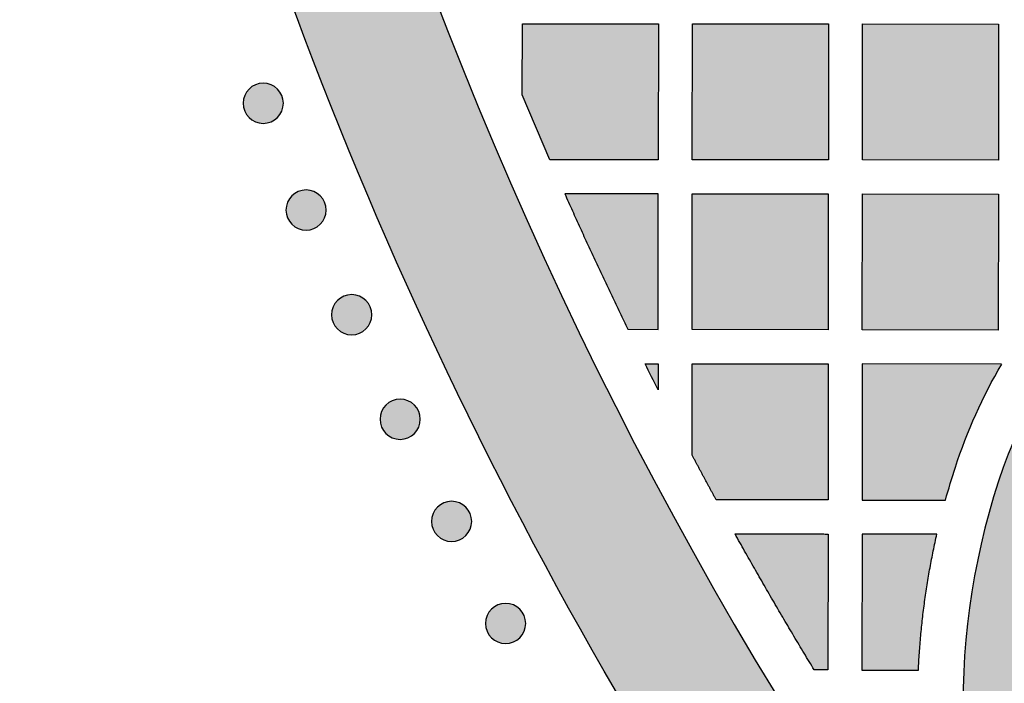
# Model space of a CAD drawing. Header units: millimetres. Extents: x -3873 to -97, y 912 to 4165.
# Tile 360 of 656: x -2042 to -1956, y 2714 to 2772. Entities that reach past the tile are written whole.
import ezdxf

# ---------------------------------------------------------------- set-up
doc = ezdxf.new("R2010")
doc.units = ezdxf.units.MM
doc.layers.add('pattern', color=7, linetype='Continuous', true_color=0x000000)

msp = doc.modelspace()

# ---------------------------------------------------------------- hatches: boundary and pattern name
at = {"layer": 'pattern'}
for points in [[(-2030.459, 2906.394), (-2030.363, 2899.21), (-2030.128, 2892.009), (-2029.755, 2884.794), (-2029.241, 2877.571), (-2028.587, 2870.343), (-2027.792, 2863.113), (-2026.854, 2855.887), (-2025.775, 2848.667), (-2024.554, 2841.46), (-2023.191, 2834.267), (-2021.686, 2827.095), (-2020.04, 2819.946), (-2018.253, 2812.826), (-2016.326, 2805.738), (-2014.261, 2798.686), (-2012.057, 2791.674), (-2009.716, 2784.707), (-2007.241, 2777.788), (-2004.631, 2770.922), (-2001.889, 2764.112), (-1999.017, 2757.362), (-1996.017, 2750.675), (-1992.89, 2744.056), (-1989.64, 2737.508), (-1986.268, 2731.035), (-1982.777, 2724.638), (-1979.169, 2718.323), (-1975.448, 2712.091), (-1971.616, 2705.947), (-1967.676, 2699.892), (-1963.631, 2693.93), (-1959.484, 2688.062), (-1958.474, 2686.147), (-1957.505, 2684.206), (-1956.58, 2682.24), (-1955.699, 2680.251), (-1954.863, 2678.24), (-1954.072, 2676.209), (-1953.329, 2674.159), (-1952.632, 2672.091), (-1951.983, 2670.009), (-1951.382, 2667.913), (-1950.83, 2665.804), (-1950.326, 2663.685), (-1949.872, 2661.557), (-1949.467, 2659.423), (-1949.112, 2657.283), (-1948.806, 2655.139), (-1954.209, 2661.565), (-1959.49, 2668.131), (-1964.644, 2674.833), (-1969.666, 2681.667), (-1974.552, 2688.63), (-1979.297, 2695.718), (-1983.895, 2702.927), (-1988.343, 2710.251), (-1992.637, 2717.687), (-1996.771, 2725.229), (-2000.743, 2732.872), (-2004.549, 2740.611), (-2008.186, 2748.441), (-2011.65, 2756.356), (-2014.938, 2764.35), (-2018.047, 2772.417), (-2020.976, 2780.552), (-2023.723, 2788.748), (-2026.284, 2796.999), (-2028.66, 2805.298), (-2030.848, 2813.641), (-2032.847, 2822.019), (-2034.658, 2830.428), (-2036.279, 2838.859), (-2037.71, 2847.308), (-2038.951, 2855.768), (-2040.003, 2864.232), (-2040.867, 2872.694), (-2041.543, 2881.149), (-2042.032, 2889.589), (-2042.337, 2898.01), (-2042.459, 2906.404)], [(-1995.703, 2759.765), (-1998.127, 2765.475), (-1998.121, 2771.767), (-1986.121, 2771.757), (-1986.132, 2759.757)], [(-1971.132, 2759.744), (-1983.132, 2759.754), (-1983.121, 2771.754), (-1971.121, 2771.744)], [(-1968.121, 2771.741), (-1956.121, 2771.731), (-1956.132, 2759.731), (-1968.132, 2759.741)], [(-2019.724, 2763.49), (-2019.752, 2763.463), (-2019.781, 2763.436), (-2019.811, 2763.409), (-2019.842, 2763.383), (-2019.873, 2763.357), (-2019.906, 2763.332), (-2019.939, 2763.307), (-2019.973, 2763.283), (-2020.008, 2763.26), (-2020.044, 2763.237), (-2020.08, 2763.215), (-2020.118, 2763.194), (-2020.156, 2763.173), (-2020.194, 2763.154), (-2020.234, 2763.135), (-2020.274, 2763.117), (-2020.315, 2763.1), (-2020.356, 2763.084), (-2020.398, 2763.069), (-2020.44, 2763.055), (-2020.483, 2763.042), (-2020.527, 2763.03), (-2020.571, 2763.019), (-2020.615, 2763.009), (-2020.66, 2763), (-2020.705, 2762.993), (-2020.75, 2762.986), (-2020.795, 2762.981), (-2020.841, 2762.977), (-2020.887, 2762.974), (-2020.933, 2762.972), (-2020.979, 2762.972), (-2021.025, 2762.972), (-2021.071, 2762.974), (-2021.116, 2762.977), (-2021.162, 2762.981), (-2021.207, 2762.987), (-2021.253, 2762.993), (-2021.298, 2763.001), (-2021.342, 2763.01), (-2021.387, 2763.02), (-2021.43, 2763.031), (-2021.474, 2763.043), (-2021.517, 2763.056), (-2021.559, 2763.07), (-2021.601, 2763.085), (-2021.643, 2763.101), (-2021.683, 2763.118), (-2021.723, 2763.136), (-2021.763, 2763.155), (-2021.802, 2763.175), (-2021.839, 2763.195), (-2021.877, 2763.217), (-2021.913, 2763.239), (-2021.949, 2763.262), (-2021.984, 2763.285), (-2022.018, 2763.309), (-2022.051, 2763.334), (-2022.084, 2763.359), (-2022.115, 2763.385), (-2022.146, 2763.411), (-2022.176, 2763.438), (-2022.205, 2763.465), (-2022.233, 2763.493), (-2022.26, 2763.521), (-2022.288, 2763.55), (-2022.314, 2763.58), (-2022.34, 2763.61), (-2022.366, 2763.642), (-2022.391, 2763.675), (-2022.416, 2763.708), (-2022.44, 2763.742), (-2022.463, 2763.777), (-2022.486, 2763.813), (-2022.508, 2763.849), (-2022.529, 2763.886), (-2022.55, 2763.925), (-2022.569, 2763.963), (-2022.588, 2764.003), (-2022.606, 2764.043), (-2022.623, 2764.084), (-2022.639, 2764.125), (-2022.654, 2764.167), (-2022.668, 2764.209), (-2022.681, 2764.252), (-2022.693, 2764.296), (-2022.704, 2764.34), (-2022.714, 2764.384), (-2022.723, 2764.429), (-2022.73, 2764.474), (-2022.737, 2764.519), (-2022.742, 2764.564), (-2022.746, 2764.61), (-2022.749, 2764.656), (-2022.751, 2764.702), (-2022.751, 2764.748), (-2022.751, 2764.794), (-2022.749, 2764.839), (-2022.746, 2764.885), (-2022.742, 2764.931), (-2022.736, 2764.976), (-2022.73, 2765.022), (-2022.722, 2765.067), (-2022.714, 2765.111), (-2022.704, 2765.155), (-2022.693, 2765.199), (-2022.681, 2765.243), (-2022.667, 2765.286), (-2022.653, 2765.328), (-2022.638, 2765.37), (-2022.622, 2765.412), (-2022.605, 2765.452), (-2022.587, 2765.492), (-2022.568, 2765.532), (-2022.548, 2765.57), (-2022.528, 2765.608), (-2022.507, 2765.646), (-2022.484, 2765.682), (-2022.462, 2765.718), (-2022.438, 2765.753), (-2022.414, 2765.787), (-2022.389, 2765.82), (-2022.364, 2765.853), (-2022.338, 2765.884), (-2022.312, 2765.915), (-2022.285, 2765.945), (-2022.258, 2765.974), (-2022.231, 2766.002), (-2022.203, 2766.029), (-2022.173, 2766.056), (-2022.144, 2766.083), (-2022.113, 2766.109), (-2022.081, 2766.135), (-2022.049, 2766.16), (-2022.015, 2766.185), (-2021.981, 2766.209), (-2021.946, 2766.232), (-2021.911, 2766.255), (-2021.874, 2766.277), (-2021.837, 2766.298), (-2021.799, 2766.319), (-2021.76, 2766.338), (-2021.721, 2766.357), (-2021.68, 2766.375), (-2021.64, 2766.392), (-2021.598, 2766.408), (-2021.556, 2766.423), (-2021.514, 2766.437), (-2021.471, 2766.45), (-2021.427, 2766.462), (-2021.384, 2766.473), (-2021.339, 2766.483), (-2021.295, 2766.492), (-2021.25, 2766.499), (-2021.204, 2766.506), (-2021.159, 2766.511), (-2021.113, 2766.515), (-2021.067, 2766.518), (-2021.022, 2766.52), (-2020.976, 2766.52), (-2020.93, 2766.52), (-2020.884, 2766.518), (-2020.838, 2766.515), (-2020.792, 2766.511), (-2020.747, 2766.505), (-2020.702, 2766.499), (-2020.657, 2766.491), (-2020.612, 2766.482), (-2020.568, 2766.473), (-2020.524, 2766.462), (-2020.48, 2766.449), (-2020.437, 2766.436), (-2020.395, 2766.422), (-2020.353, 2766.407), (-2020.312, 2766.391), (-2020.271, 2766.374), (-2020.231, 2766.356), (-2020.192, 2766.337), (-2020.153, 2766.317), (-2020.115, 2766.297), (-2020.078, 2766.275), (-2020.041, 2766.253), (-2020.005, 2766.231), (-2019.971, 2766.207), (-2019.936, 2766.183), (-2019.903, 2766.158), (-2019.871, 2766.133), (-2019.839, 2766.107), (-2019.808, 2766.081), (-2019.779, 2766.054), (-2019.75, 2766.027), (-2019.721, 2766), (-2019.694, 2765.971), (-2019.667, 2765.942), (-2019.64, 2765.913), (-2019.614, 2765.882), (-2019.588, 2765.85), (-2019.563, 2765.818), (-2019.538, 2765.784), (-2019.514, 2765.75), (-2019.491, 2765.715), (-2019.468, 2765.68), (-2019.446, 2765.643), (-2019.425, 2765.606), (-2019.405, 2765.568), (-2019.385, 2765.529), (-2019.366, 2765.49), (-2019.348, 2765.449), (-2019.331, 2765.409), (-2019.315, 2765.367), (-2019.3, 2765.325), (-2019.286, 2765.283), (-2019.273, 2765.24), (-2019.261, 2765.196), (-2019.25, 2765.152), (-2019.24, 2765.108), (-2019.231, 2765.064), (-2019.224, 2765.019), (-2019.217, 2764.973), (-2019.212, 2764.928), (-2019.208, 2764.882), (-2019.205, 2764.836), (-2019.203, 2764.79), (-2019.203, 2764.745), (-2019.204, 2764.699), (-2019.205, 2764.653), (-2019.208, 2764.607), (-2019.213, 2764.561), (-2019.218, 2764.516), (-2019.224, 2764.471), (-2019.232, 2764.426), (-2019.241, 2764.381), (-2019.251, 2764.337), (-2019.262, 2764.293), (-2019.274, 2764.249), (-2019.287, 2764.206), (-2019.301, 2764.164), (-2019.316, 2764.122), (-2019.332, 2764.081), (-2019.349, 2764.04), (-2019.367, 2764), (-2019.386, 2763.96), (-2019.406, 2763.922), (-2019.427, 2763.884), (-2019.448, 2763.847), (-2019.47, 2763.81), (-2019.493, 2763.774), (-2019.516, 2763.739), (-2019.54, 2763.705), (-2019.565, 2763.672), (-2019.59, 2763.64), (-2019.616, 2763.608), (-2019.642, 2763.577), (-2019.669, 2763.548), (-2019.696, 2763.519)], [(-1856.625, 2749.47), (-1858.031, 2749.821), (-1859.431, 2750.212), (-1860.823, 2750.644), (-1862.204, 2751.116), (-1863.574, 2751.627), (-1864.931, 2752.177), (-1866.272, 2752.766), (-1867.597, 2753.392), (-1868.904, 2754.056), (-1870.191, 2754.756), (-1871.457, 2755.492), (-1872.7, 2756.262), (-1873.919, 2757.066), (-1875.112, 2757.902), (-1876.279, 2758.768), (-1877.417, 2759.665), (-1880.148, 2760.293), (-1882.902, 2760.847), (-1885.676, 2761.325), (-1888.469, 2761.726), (-1891.276, 2762.05), (-1894.094, 2762.296), (-1896.92, 2762.463), (-1899.751, 2762.551), (-1902.583, 2762.56), (-1905.413, 2762.49), (-1908.238, 2762.341), (-1911.055, 2762.113), (-1913.859, 2761.807), (-1916.649, 2761.425), (-1919.42, 2760.966), (-1922.17, 2760.431), (-1923.843, 2760.059), (-1925.506, 2759.642), (-1927.158, 2759.181), (-1928.796, 2758.676), (-1929.943, 2758.287), (-1931.085, 2757.863), (-1932.222, 2757.404), (-1933.351, 2756.909), (-1934.471, 2756.379), (-1935.58, 2755.813), (-1936.678, 2755.213), (-1937.761, 2754.578), (-1938.829, 2753.908), (-1939.88, 2753.205), (-1940.912, 2752.469), (-1941.924, 2751.701), (-1942.914, 2750.901), (-1943.881, 2750.071), (-1944.823, 2749.211), (-1945.74, 2748.323), (-1946.63, 2747.408), (-1947.491, 2746.467), (-1948.323, 2745.501), (-1949.124, 2744.512), (-1949.895, 2743.502), (-1950.632, 2742.471), (-1951.337, 2741.421), (-1952.009, 2740.355), (-1952.646, 2739.272), (-1953.248, 2738.176), (-1953.816, 2737.068), (-1954.348, 2735.948), (-1954.845, 2734.82), (-1955.306, 2733.684), (-1955.732, 2732.543), (-1956.122, 2731.397), (-1956.541, 2730.06), (-1956.931, 2728.71), (-1957.293, 2727.347), (-1957.626, 2725.971), (-1957.929, 2724.585), (-1958.203, 2723.188), (-1958.446, 2721.782), (-1958.658, 2720.368), (-1958.839, 2718.947), (-1958.988, 2717.519), (-1959.106, 2716.087), (-1959.192, 2714.65), (-1959.246, 2713.21), (-1959.267, 2711.769), (-1959.256, 2710.326), (-1959.212, 2708.884), (-1959.137, 2707.443), (-1959.029, 2706.005), (-1958.888, 2704.57), (-1958.716, 2703.14), (-1958.512, 2701.715), (-1958.276, 2700.297), (-1958.01, 2698.887), (-1957.712, 2697.485), (-1957.384, 2696.093), (-1957.025, 2694.712), (-1956.638, 2693.343), (-1956.221, 2691.986), (-1955.775, 2690.643), (-1955.302, 2689.315), (-1954.802, 2688.001), (-1954.275, 2686.704), (-1952.989, 2684.006), (-1951.784, 2681.266), (-1950.661, 2678.489), (-1949.623, 2675.678), (-1948.67, 2672.837), (-1947.804, 2669.97), (-1947.026, 2667.08), (-1946.336, 2664.172), (-1946.065, 2665.388), (-1945.77, 2666.6), (-1945.451, 2667.807), (-1945.11, 2669.009), (-1944.745, 2670.205), (-1944.357, 2671.395), (-1943.946, 2672.577), (-1943.513, 2673.752), (-1943.057, 2674.918), (-1942.579, 2676.075), (-1942.079, 2677.222), (-1941.558, 2678.359), (-1941.016, 2679.485), (-1940.452, 2680.599), (-1939.868, 2681.701), (-1939.264, 2682.791), (-1940.243, 2684.589), (-1941.166, 2686.42), (-1942.033, 2688.281), (-1942.841, 2690.169), (-1943.589, 2692.082), (-1944.277, 2694.016), (-1944.903, 2695.968), (-1945.466, 2697.937), (-1945.701, 2698.838), (-1945.919, 2699.746), (-1946.122, 2700.659), (-1946.309, 2701.578), (-1946.48, 2702.502), (-1946.634, 2703.43), (-1946.772, 2704.362), (-1946.893, 2705.299), (-1946.998, 2706.238), (-1947.085, 2707.181), (-1947.156, 2708.125), (-1947.209, 2709.072), (-1947.245, 2710.02), (-1947.264, 2710.969), (-1947.266, 2711.918), (-1947.25, 2712.868), (-1947.218, 2713.817), (-1947.168, 2714.765), (-1947.1, 2715.712), (-1947.016, 2716.657), (-1946.915, 2717.6), (-1946.796, 2718.54), (-1946.661, 2719.476), (-1946.509, 2720.409), (-1946.341, 2721.338), (-1946.155, 2722.262), (-1945.954, 2723.182), (-1945.737, 2724.096), (-1945.503, 2725.004), (-1945.254, 2725.905), (-1944.989, 2726.801), (-1944.71, 2727.689), (-1944.43, 2728.511), (-1944.124, 2729.33), (-1943.793, 2730.144), (-1943.437, 2730.954), (-1943.055, 2731.757), (-1942.648, 2732.552), (-1942.216, 2733.338), (-1941.759, 2734.114), (-1941.277, 2734.88), (-1940.772, 2735.632), (-1940.242, 2736.372), (-1939.69, 2737.097), (-1939.115, 2737.806), (-1938.518, 2738.499), (-1937.9, 2739.174), (-1937.262, 2739.83), (-1936.605, 2740.467), (-1935.929, 2741.084), (-1935.235, 2741.679), (-1934.525, 2742.253), (-1933.799, 2742.804), (-1933.058, 2743.332), (-1932.305, 2743.837), (-1931.539, 2744.317), (-1930.762, 2744.772), (-1929.975, 2745.203), (-1929.179, 2745.609), (-1928.375, 2745.989), (-1927.565, 2746.344), (-1926.75, 2746.674), (-1925.93, 2746.978), (-1925.108, 2747.256), (-1924.219, 2747.535), (-1923.324, 2747.798), (-1922.421, 2748.045), (-1921.513, 2748.277), (-1920.599, 2748.493), (-1919.679, 2748.693), (-1918.754, 2748.876), (-1917.825, 2749.043), (-1916.892, 2749.194), (-1915.955, 2749.327), (-1915.015, 2749.444), (-1914.072, 2749.544), (-1913.127, 2749.626), (-1912.18, 2749.692), (-1911.232, 2749.74), (-1910.283, 2749.771), (-1909.333, 2749.785), (-1908.384, 2749.782), (-1907.435, 2749.761), (-1906.487, 2749.723), (-1905.54, 2749.668), (-1904.596, 2749.596), (-1903.653, 2749.507), (-1902.714, 2749.401), (-1901.778, 2749.278), (-1900.846, 2749.139), (-1899.918, 2748.983), (-1898.994, 2748.811), (-1898.076, 2748.622), (-1897.163, 2748.417), (-1896.256, 2748.197), (-1895.355, 2747.961), (-1893.386, 2747.394), (-1891.432, 2746.764), (-1889.498, 2746.072), (-1887.585, 2745.319), (-1885.697, 2744.507), (-1883.836, 2743.637), (-1882.005, 2742.709), (-1880.207, 2741.726), (-1878.854, 2742.49), (-1877.479, 2743.22), (-1876.083, 2743.916), (-1874.666, 2744.575), (-1873.23, 2745.198), (-1871.777, 2745.784), (-1870.308, 2746.332), (-1868.824, 2746.841), (-1867.328, 2747.31), (-1865.82, 2747.74), (-1864.302, 2748.13), (-1862.777, 2748.479), (-1861.244, 2748.788), (-1859.707, 2749.056), (-1858.167, 2749.283)], [(-2015.946, 2754.068), (-2015.974, 2754.04), (-2016.003, 2754.013), (-2016.033, 2753.986), (-2016.063, 2753.96), (-2016.095, 2753.934), (-2016.128, 2753.909), (-2016.161, 2753.885), (-2016.195, 2753.86), (-2016.23, 2753.837), (-2016.266, 2753.814), (-2016.302, 2753.792), (-2016.339, 2753.771), (-2016.377, 2753.751), (-2016.416, 2753.731), (-2016.456, 2753.712), (-2016.496, 2753.694), (-2016.537, 2753.677), (-2016.578, 2753.661), (-2016.62, 2753.646), (-2016.662, 2753.632), (-2016.705, 2753.619), (-2016.749, 2753.607), (-2016.793, 2753.596), (-2016.837, 2753.586), (-2016.882, 2753.578), (-2016.927, 2753.57), (-2016.972, 2753.564), (-2017.017, 2753.558), (-2017.063, 2753.554), (-2017.109, 2753.551), (-2017.155, 2753.55), (-2017.201, 2753.549), (-2017.247, 2753.55), (-2017.292, 2753.551), (-2017.338, 2753.554), (-2017.384, 2753.559), (-2017.429, 2753.564), (-2017.475, 2753.571), (-2017.52, 2753.578), (-2017.564, 2753.587), (-2017.608, 2753.597), (-2017.652, 2753.608), (-2017.696, 2753.62), (-2017.739, 2753.633), (-2017.781, 2753.647), (-2017.823, 2753.662), (-2017.864, 2753.679), (-2017.905, 2753.696), (-2017.945, 2753.714), (-2017.985, 2753.732), (-2018.023, 2753.752), (-2018.061, 2753.773), (-2018.099, 2753.794), (-2018.135, 2753.816), (-2018.171, 2753.839), (-2018.206, 2753.862), (-2018.24, 2753.886), (-2018.273, 2753.911), (-2018.305, 2753.936), (-2018.337, 2753.962), (-2018.368, 2753.988), (-2018.398, 2754.015), (-2018.427, 2754.042), (-2018.455, 2754.07), (-2018.482, 2754.098), (-2018.509, 2754.127), (-2018.536, 2754.157), (-2018.562, 2754.188), (-2018.588, 2754.219), (-2018.613, 2754.252), (-2018.638, 2754.285), (-2018.662, 2754.319), (-2018.685, 2754.354), (-2018.708, 2754.39), (-2018.73, 2754.426), (-2018.751, 2754.464), (-2018.772, 2754.502), (-2018.791, 2754.54), (-2018.81, 2754.58), (-2018.828, 2754.62), (-2018.845, 2754.661), (-2018.861, 2754.702), (-2018.876, 2754.744), (-2018.89, 2754.787), (-2018.903, 2754.83), (-2018.915, 2754.873), (-2018.926, 2754.917), (-2018.936, 2754.961), (-2018.945, 2755.006), (-2018.952, 2755.051), (-2018.959, 2755.096), (-2018.964, 2755.142), (-2018.968, 2755.187), (-2018.971, 2755.233), (-2018.973, 2755.279), (-2018.973, 2755.325), (-2018.973, 2755.371), (-2018.971, 2755.417), (-2018.968, 2755.462), (-2018.964, 2755.508), (-2018.958, 2755.554), (-2018.952, 2755.599), (-2018.944, 2755.644), (-2018.935, 2755.688), (-2018.925, 2755.733), (-2018.914, 2755.777), (-2018.902, 2755.82), (-2018.889, 2755.863), (-2018.875, 2755.905), (-2018.86, 2755.947), (-2018.844, 2755.989), (-2018.827, 2756.029), (-2018.809, 2756.07), (-2018.79, 2756.109), (-2018.77, 2756.148), (-2018.75, 2756.186), (-2018.728, 2756.223), (-2018.706, 2756.259), (-2018.684, 2756.295), (-2018.66, 2756.33), (-2018.636, 2756.364), (-2018.611, 2756.397), (-2018.586, 2756.43), (-2018.56, 2756.461), (-2018.534, 2756.492), (-2018.507, 2756.522), (-2018.48, 2756.551), (-2018.453, 2756.579), (-2018.424, 2756.607), (-2018.395, 2756.634), (-2018.365, 2756.66), (-2018.335, 2756.687), (-2018.303, 2756.712), (-2018.271, 2756.738), (-2018.237, 2756.762), (-2018.203, 2756.786), (-2018.168, 2756.81), (-2018.132, 2756.832), (-2018.096, 2756.854), (-2018.059, 2756.875), (-2018.021, 2756.896), (-2017.982, 2756.916), (-2017.942, 2756.934), (-2017.902, 2756.952), (-2017.862, 2756.969), (-2017.82, 2756.985), (-2017.778, 2757), (-2017.736, 2757.014), (-2017.693, 2757.028), (-2017.649, 2757.04), (-2017.605, 2757.05), (-2017.561, 2757.06), (-2017.516, 2757.069), (-2017.471, 2757.077), (-2017.426, 2757.083), (-2017.381, 2757.088), (-2017.335, 2757.092), (-2017.289, 2757.095), (-2017.243, 2757.097), (-2017.198, 2757.098), (-2017.152, 2757.097), (-2017.106, 2757.095), (-2017.06, 2757.092), (-2017.014, 2757.088), (-2016.969, 2757.083), (-2016.924, 2757.076), (-2016.879, 2757.068), (-2016.834, 2757.06), (-2016.79, 2757.05), (-2016.746, 2757.039), (-2016.702, 2757.027), (-2016.659, 2757.014), (-2016.617, 2756.999), (-2016.575, 2756.984), (-2016.534, 2756.968), (-2016.493, 2756.951), (-2016.453, 2756.933), (-2016.413, 2756.914), (-2016.375, 2756.895), (-2016.337, 2756.874), (-2016.3, 2756.853), (-2016.263, 2756.831), (-2016.227, 2756.808), (-2016.192, 2756.784), (-2016.158, 2756.76), (-2016.125, 2756.736), (-2016.093, 2756.71), (-2016.061, 2756.685), (-2016.03, 2756.658), (-2016, 2756.632), (-2015.971, 2756.604), (-2015.943, 2756.577), (-2015.916, 2756.549), (-2015.889, 2756.52), (-2015.862, 2756.49), (-2015.836, 2756.459), (-2015.81, 2756.427), (-2015.785, 2756.395), (-2015.76, 2756.362), (-2015.736, 2756.327), (-2015.713, 2756.292), (-2015.69, 2756.257), (-2015.668, 2756.22), (-2015.647, 2756.183), (-2015.626, 2756.145), (-2015.607, 2756.106), (-2015.588, 2756.067), (-2015.57, 2756.027), (-2015.553, 2755.986), (-2015.537, 2755.945), (-2015.522, 2755.903), (-2015.508, 2755.86), (-2015.495, 2755.817), (-2015.483, 2755.774), (-2015.472, 2755.73), (-2015.462, 2755.685), (-2015.453, 2755.641), (-2015.446, 2755.596), (-2015.439, 2755.551), (-2015.434, 2755.505), (-2015.43, 2755.459), (-2015.427, 2755.414), (-2015.425, 2755.368), (-2015.425, 2755.322), (-2015.425, 2755.276), (-2015.427, 2755.23), (-2015.43, 2755.184), (-2015.434, 2755.139), (-2015.44, 2755.093), (-2015.446, 2755.048), (-2015.454, 2755.003), (-2015.463, 2754.958), (-2015.473, 2754.914), (-2015.484, 2754.87), (-2015.496, 2754.827), (-2015.509, 2754.784), (-2015.523, 2754.741), (-2015.538, 2754.699), (-2015.554, 2754.658), (-2015.571, 2754.617), (-2015.589, 2754.577), (-2015.608, 2754.538), (-2015.628, 2754.499), (-2015.648, 2754.461), (-2015.67, 2754.424), (-2015.692, 2754.387), (-2015.715, 2754.352), (-2015.738, 2754.317), (-2015.762, 2754.283), (-2015.787, 2754.249), (-2015.812, 2754.217), (-2015.838, 2754.185), (-2015.864, 2754.155), (-2015.891, 2754.125), (-2015.918, 2754.096)], [(-1994.382, 2756.764), (-1991.647, 2750.758), (-1988.805, 2744.802), (-1986.145, 2744.793), (-1986.134, 2756.757)], [(-1971.145, 2744.744), (-1983.145, 2744.783), (-1983.134, 2756.754), (-1971.134, 2756.743)], [(-1968.134, 2756.741), (-1956.134, 2756.73), (-1956.145, 2744.731), (-1968.145, 2744.741)], [(-2011.923, 2744.83), (-2011.952, 2744.802), (-2011.981, 2744.775), (-2012.01, 2744.749), (-2012.041, 2744.722), (-2012.073, 2744.697), (-2012.105, 2744.672), (-2012.139, 2744.647), (-2012.173, 2744.623), (-2012.208, 2744.599), (-2012.243, 2744.577), (-2012.28, 2744.555), (-2012.317, 2744.534), (-2012.355, 2744.513), (-2012.394, 2744.493), (-2012.433, 2744.475), (-2012.474, 2744.457), (-2012.514, 2744.44), (-2012.556, 2744.424), (-2012.598, 2744.409), (-2012.64, 2744.395), (-2012.683, 2744.382), (-2012.727, 2744.37), (-2012.771, 2744.359), (-2012.815, 2744.349), (-2012.859, 2744.34), (-2012.904, 2744.332), (-2012.95, 2744.326), (-2012.995, 2744.321), (-2013.041, 2744.317), (-2013.087, 2744.314), (-2013.132, 2744.312), (-2013.178, 2744.311), (-2013.224, 2744.312), (-2013.27, 2744.314), (-2013.316, 2744.317), (-2013.362, 2744.321), (-2013.407, 2744.326), (-2013.452, 2744.333), (-2013.497, 2744.341), (-2013.542, 2744.349), (-2013.586, 2744.359), (-2013.63, 2744.37), (-2013.674, 2744.382), (-2013.717, 2744.395), (-2013.759, 2744.41), (-2013.801, 2744.425), (-2013.842, 2744.441), (-2013.883, 2744.458), (-2013.923, 2744.476), (-2013.962, 2744.495), (-2014.001, 2744.515), (-2014.039, 2744.535), (-2014.076, 2744.556), (-2014.113, 2744.578), (-2014.149, 2744.601), (-2014.184, 2744.625), (-2014.218, 2744.649), (-2014.251, 2744.673), (-2014.283, 2744.699), (-2014.315, 2744.724), (-2014.346, 2744.751), (-2014.375, 2744.777), (-2014.404, 2744.805), (-2014.433, 2744.832), (-2014.46, 2744.86), (-2014.487, 2744.889), (-2014.514, 2744.919), (-2014.54, 2744.95), (-2014.566, 2744.982), (-2014.591, 2745.014), (-2014.616, 2745.047), (-2014.64, 2745.082), (-2014.663, 2745.117), (-2014.686, 2745.152), (-2014.708, 2745.189), (-2014.729, 2745.226), (-2014.749, 2745.264), (-2014.769, 2745.303), (-2014.788, 2745.342), (-2014.806, 2745.382), (-2014.823, 2745.423), (-2014.839, 2745.465), (-2014.854, 2745.506), (-2014.868, 2745.549), (-2014.881, 2745.592), (-2014.893, 2745.635), (-2014.904, 2745.679), (-2014.914, 2745.724), (-2014.923, 2745.768), (-2014.93, 2745.813), (-2014.937, 2745.859), (-2014.942, 2745.904), (-2014.946, 2745.95), (-2014.949, 2745.995), (-2014.951, 2746.041), (-2014.951, 2746.087), (-2014.951, 2746.133), (-2014.949, 2746.179), (-2014.946, 2746.225), (-2014.942, 2746.27), (-2014.936, 2746.316), (-2014.93, 2746.361), (-2014.922, 2746.406), (-2014.913, 2746.451), (-2014.903, 2746.495), (-2014.892, 2746.539), (-2014.88, 2746.582), (-2014.867, 2746.625), (-2014.853, 2746.668), (-2014.838, 2746.71), (-2014.822, 2746.751), (-2014.805, 2746.792), (-2014.787, 2746.832), (-2014.768, 2746.871), (-2014.748, 2746.91), (-2014.728, 2746.948), (-2014.706, 2746.985), (-2014.684, 2747.022), (-2014.661, 2747.057), (-2014.638, 2747.092), (-2014.614, 2747.126), (-2014.589, 2747.16), (-2014.564, 2747.192), (-2014.538, 2747.224), (-2014.512, 2747.254), (-2014.485, 2747.284), (-2014.458, 2747.313), (-2014.43, 2747.341), (-2014.402, 2747.369), (-2014.373, 2747.396), (-2014.343, 2747.423), (-2014.312, 2747.449), (-2014.281, 2747.475), (-2014.248, 2747.5), (-2014.215, 2747.525), (-2014.181, 2747.549), (-2014.146, 2747.572), (-2014.11, 2747.595), (-2014.074, 2747.617), (-2014.036, 2747.638), (-2013.998, 2747.658), (-2013.96, 2747.678), (-2013.92, 2747.697), (-2013.88, 2747.715), (-2013.839, 2747.732), (-2013.798, 2747.748), (-2013.756, 2747.763), (-2013.714, 2747.777), (-2013.671, 2747.79), (-2013.627, 2747.802), (-2013.583, 2747.813), (-2013.539, 2747.823), (-2013.494, 2747.831), (-2013.449, 2747.839), (-2013.404, 2747.845), (-2013.359, 2747.851), (-2013.313, 2747.855), (-2013.267, 2747.858), (-2013.221, 2747.859), (-2013.175, 2747.86), (-2013.129, 2747.859), (-2013.084, 2747.858), (-2013.038, 2747.855), (-2012.992, 2747.85), (-2012.947, 2747.845), (-2012.901, 2747.839), (-2012.856, 2747.831), (-2012.812, 2747.822), (-2012.768, 2747.812), (-2012.724, 2747.801), (-2012.68, 2747.789), (-2012.637, 2747.776), (-2012.595, 2747.762), (-2012.553, 2747.747), (-2012.511, 2747.731), (-2012.471, 2747.713), (-2012.431, 2747.695), (-2012.391, 2747.677), (-2012.353, 2747.657), (-2012.315, 2747.636), (-2012.277, 2747.615), (-2012.241, 2747.593), (-2012.205, 2747.57), (-2012.17, 2747.547), (-2012.136, 2747.523), (-2012.103, 2747.498), (-2012.07, 2747.473), (-2012.039, 2747.447), (-2012.008, 2747.421), (-2011.978, 2747.394), (-2011.949, 2747.367), (-2011.921, 2747.339), (-2011.894, 2747.311), (-2011.867, 2747.282), (-2011.84, 2747.252), (-2011.814, 2747.221), (-2011.788, 2747.19), (-2011.763, 2747.157), (-2011.738, 2747.124), (-2011.714, 2747.09), (-2011.691, 2747.055), (-2011.668, 2747.019), (-2011.646, 2746.983), (-2011.625, 2746.945), (-2011.604, 2746.907), (-2011.585, 2746.869), (-2011.566, 2746.829), (-2011.548, 2746.789), (-2011.531, 2746.748), (-2011.515, 2746.707), (-2011.5, 2746.665), (-2011.486, 2746.622), (-2011.473, 2746.579), (-2011.461, 2746.536), (-2011.45, 2746.492), (-2011.44, 2746.448), (-2011.431, 2746.403), (-2011.424, 2746.358), (-2011.417, 2746.313), (-2011.412, 2746.267), (-2011.408, 2746.222), (-2011.405, 2746.176), (-2011.403, 2746.13), (-2011.403, 2746.084), (-2011.403, 2746.038), (-2011.405, 2745.992), (-2011.408, 2745.947), (-2011.412, 2745.901), (-2011.418, 2745.855), (-2011.424, 2745.81), (-2011.432, 2745.765), (-2011.441, 2745.721), (-2011.45, 2745.676), (-2011.461, 2745.632), (-2011.474, 2745.589), (-2011.487, 2745.546), (-2011.501, 2745.504), (-2011.516, 2745.462), (-2011.532, 2745.42), (-2011.549, 2745.38), (-2011.567, 2745.34), (-2011.586, 2745.3), (-2011.606, 2745.261), (-2011.626, 2745.223), (-2011.648, 2745.186), (-2011.67, 2745.15), (-2011.692, 2745.114), (-2011.716, 2745.079), (-2011.74, 2745.045), (-2011.765, 2745.012), (-2011.79, 2744.979), (-2011.816, 2744.948), (-2011.842, 2744.917), (-2011.869, 2744.887), (-2011.896, 2744.858)], [(-1986.149, 2739.476), (-1987.3, 2741.758), (-1986.147, 2741.757)], [(-1981.023, 2729.752), (-1983.154, 2733.709), (-1983.147, 2741.754), (-1971.147, 2741.744), (-1971.158, 2729.744)], [(-1960.798, 2729.735), (-1960.378, 2731.189), (-1959.927, 2732.633), (-1959.525, 2733.814), (-1959.092, 2734.985), (-1958.627, 2736.144), (-1958.131, 2737.291), (-1957.604, 2738.425), (-1957.047, 2739.543), (-1956.461, 2740.646), (-1955.846, 2741.73), (-1968.147, 2741.741), (-1968.158, 2729.741)], [(-2007.648, 2735.611), (-2007.676, 2735.584), (-2007.705, 2735.557), (-2007.735, 2735.53), (-2007.766, 2735.504), (-2007.797, 2735.478), (-2007.83, 2735.453), (-2007.863, 2735.428), (-2007.897, 2735.404), (-2007.932, 2735.381), (-2007.968, 2735.358), (-2008.004, 2735.336), (-2008.042, 2735.315), (-2008.08, 2735.294), (-2008.119, 2735.275), (-2008.158, 2735.256), (-2008.198, 2735.238), (-2008.239, 2735.221), (-2008.28, 2735.205), (-2008.322, 2735.19), (-2008.365, 2735.176), (-2008.408, 2735.163), (-2008.451, 2735.151), (-2008.495, 2735.14), (-2008.539, 2735.13), (-2008.584, 2735.121), (-2008.629, 2735.114), (-2008.674, 2735.107), (-2008.72, 2735.102), (-2008.765, 2735.098), (-2008.811, 2735.095), (-2008.857, 2735.093), (-2008.903, 2735.093), (-2008.949, 2735.093), (-2008.995, 2735.095), (-2009.041, 2735.098), (-2009.086, 2735.102), (-2009.132, 2735.108), (-2009.177, 2735.114), (-2009.222, 2735.122), (-2009.266, 2735.131), (-2009.311, 2735.141), (-2009.355, 2735.152), (-2009.398, 2735.164), (-2009.441, 2735.177), (-2009.484, 2735.191), (-2009.525, 2735.206), (-2009.567, 2735.222), (-2009.608, 2735.239), (-2009.648, 2735.257), (-2009.687, 2735.276), (-2009.726, 2735.296), (-2009.764, 2735.316), (-2009.801, 2735.338), (-2009.837, 2735.36), (-2009.873, 2735.383), (-2009.908, 2735.406), (-2009.942, 2735.43), (-2009.975, 2735.455), (-2010.008, 2735.48), (-2010.039, 2735.506), (-2010.07, 2735.532), (-2010.1, 2735.559), (-2010.129, 2735.586), (-2010.157, 2735.614), (-2010.185, 2735.642), (-2010.212, 2735.671), (-2010.238, 2735.701), (-2010.265, 2735.731), (-2010.29, 2735.763), (-2010.316, 2735.796), (-2010.34, 2735.829), (-2010.364, 2735.863), (-2010.388, 2735.898), (-2010.41, 2735.934), (-2010.432, 2735.97), (-2010.454, 2736.007), (-2010.474, 2736.045), (-2010.494, 2736.084), (-2010.512, 2736.124), (-2010.53, 2736.164), (-2010.547, 2736.205), (-2010.563, 2736.246), (-2010.578, 2736.288), (-2010.593, 2736.33), (-2010.606, 2736.373), (-2010.618, 2736.417), (-2010.629, 2736.461), (-2010.638, 2736.505), (-2010.647, 2736.55), (-2010.655, 2736.595), (-2010.661, 2736.64), (-2010.666, 2736.685), (-2010.67, 2736.731), (-2010.673, 2736.777), (-2010.675, 2736.823), (-2010.676, 2736.869), (-2010.675, 2736.915), (-2010.673, 2736.96), (-2010.67, 2737.006), (-2010.666, 2737.052), (-2010.661, 2737.097), (-2010.654, 2737.143), (-2010.647, 2737.187), (-2010.638, 2737.232), (-2010.628, 2737.276), (-2010.617, 2737.32), (-2010.605, 2737.364), (-2010.592, 2737.407), (-2010.577, 2737.449), (-2010.562, 2737.491), (-2010.546, 2737.532), (-2010.529, 2737.573), (-2010.511, 2737.613), (-2010.492, 2737.653), (-2010.473, 2737.691), (-2010.452, 2737.729), (-2010.431, 2737.767), (-2010.409, 2737.803), (-2010.386, 2737.839), (-2010.362, 2737.874), (-2010.338, 2737.908), (-2010.314, 2737.941), (-2010.288, 2737.973), (-2010.263, 2738.005), (-2010.236, 2738.036), (-2010.21, 2738.066), (-2010.182, 2738.095), (-2010.155, 2738.123), (-2010.127, 2738.15), (-2010.098, 2738.177), (-2010.068, 2738.204), (-2010.037, 2738.23), (-2010.005, 2738.256), (-2009.973, 2738.281), (-2009.94, 2738.306), (-2009.905, 2738.33), (-2009.871, 2738.353), (-2009.835, 2738.376), (-2009.798, 2738.398), (-2009.761, 2738.419), (-2009.723, 2738.44), (-2009.684, 2738.459), (-2009.645, 2738.478), (-2009.605, 2738.496), (-2009.564, 2738.513), (-2009.523, 2738.529), (-2009.481, 2738.544), (-2009.438, 2738.558), (-2009.395, 2738.571), (-2009.352, 2738.583), (-2009.308, 2738.594), (-2009.263, 2738.604), (-2009.219, 2738.613), (-2009.174, 2738.62), (-2009.129, 2738.627), (-2009.083, 2738.632), (-2009.037, 2738.636), (-2008.992, 2738.639), (-2008.946, 2738.641), (-2008.9, 2738.641), (-2008.854, 2738.641), (-2008.808, 2738.639), (-2008.762, 2738.636), (-2008.717, 2738.632), (-2008.671, 2738.626), (-2008.626, 2738.62), (-2008.581, 2738.612), (-2008.536, 2738.603), (-2008.492, 2738.593), (-2008.448, 2738.582), (-2008.405, 2738.57), (-2008.362, 2738.557), (-2008.319, 2738.543), (-2008.277, 2738.528), (-2008.236, 2738.512), (-2008.195, 2738.495), (-2008.155, 2738.477), (-2008.116, 2738.458), (-2008.077, 2738.438), (-2008.039, 2738.418), (-2008.002, 2738.396), (-2007.965, 2738.374), (-2007.93, 2738.352), (-2007.895, 2738.328), (-2007.861, 2738.304), (-2007.827, 2738.279), (-2007.795, 2738.254), (-2007.763, 2738.228), (-2007.733, 2738.202), (-2007.703, 2738.175), (-2007.674, 2738.148), (-2007.646, 2738.121), (-2007.618, 2738.092), (-2007.591, 2738.063), (-2007.564, 2738.033), (-2007.538, 2738.003), (-2007.512, 2737.971), (-2007.487, 2737.939), (-2007.463, 2737.905), (-2007.439, 2737.871), (-2007.415, 2737.836), (-2007.392, 2737.8), (-2007.37, 2737.764), (-2007.349, 2737.727), (-2007.329, 2737.689), (-2007.309, 2737.65), (-2007.29, 2737.61), (-2007.272, 2737.57), (-2007.255, 2737.53), (-2007.239, 2737.488), (-2007.224, 2737.446), (-2007.21, 2737.404), (-2007.197, 2737.361), (-2007.185, 2737.317), (-2007.174, 2737.273), (-2007.164, 2737.229), (-2007.156, 2737.184), (-2007.148, 2737.139), (-2007.142, 2737.094), (-2007.136, 2737.049), (-2007.132, 2737.003), (-2007.129, 2736.957), (-2007.128, 2736.911), (-2007.127, 2736.866), (-2007.128, 2736.82), (-2007.13, 2736.774), (-2007.133, 2736.728), (-2007.137, 2736.682), (-2007.142, 2736.637), (-2007.149, 2736.592), (-2007.156, 2736.547), (-2007.165, 2736.502), (-2007.175, 2736.458), (-2007.186, 2736.414), (-2007.198, 2736.37), (-2007.211, 2736.327), (-2007.225, 2736.285), (-2007.24, 2736.243), (-2007.257, 2736.202), (-2007.274, 2736.161), (-2007.292, 2736.121), (-2007.31, 2736.081), (-2007.33, 2736.043), (-2007.351, 2736.005), (-2007.372, 2735.967), (-2007.394, 2735.931), (-2007.417, 2735.895), (-2007.44, 2735.86), (-2007.464, 2735.826), (-2007.489, 2735.793), (-2007.514, 2735.761), (-2007.54, 2735.729), (-2007.566, 2735.698), (-2007.593, 2735.668), (-2007.62, 2735.639)], [(-2003.109, 2726.597), (-2003.137, 2726.57), (-2003.166, 2726.543), (-2003.196, 2726.516), (-2003.227, 2726.49), (-2003.259, 2726.464), (-2003.291, 2726.439), (-2003.324, 2726.414), (-2003.358, 2726.39), (-2003.393, 2726.367), (-2003.429, 2726.344), (-2003.466, 2726.322), (-2003.503, 2726.301), (-2003.541, 2726.28), (-2003.58, 2726.261), (-2003.619, 2726.242), (-2003.659, 2726.224), (-2003.7, 2726.207), (-2003.741, 2726.191), (-2003.783, 2726.176), (-2003.826, 2726.162), (-2003.869, 2726.149), (-2003.912, 2726.137), (-2003.956, 2726.126), (-2004, 2726.116), (-2004.045, 2726.107), (-2004.09, 2726.1), (-2004.135, 2726.093), (-2004.181, 2726.088), (-2004.226, 2726.084), (-2004.272, 2726.081), (-2004.318, 2726.079), (-2004.364, 2726.079), (-2004.41, 2726.079), (-2004.456, 2726.081), (-2004.502, 2726.084), (-2004.547, 2726.088), (-2004.593, 2726.094), (-2004.638, 2726.1), (-2004.683, 2726.108), (-2004.728, 2726.117), (-2004.772, 2726.126), (-2004.816, 2726.137), (-2004.859, 2726.15), (-2004.902, 2726.163), (-2004.945, 2726.177), (-2004.987, 2726.192), (-2005.028, 2726.208), (-2005.069, 2726.225), (-2005.109, 2726.243), (-2005.148, 2726.262), (-2005.187, 2726.282), (-2005.225, 2726.302), (-2005.262, 2726.324), (-2005.299, 2726.346), (-2005.334, 2726.368), (-2005.369, 2726.392), (-2005.403, 2726.416), (-2005.437, 2726.441), (-2005.469, 2726.466), (-2005.501, 2726.492), (-2005.531, 2726.518), (-2005.561, 2726.545), (-2005.59, 2726.572), (-2005.618, 2726.599), (-2005.646, 2726.628), (-2005.673, 2726.657), (-2005.7, 2726.686), (-2005.726, 2726.717), (-2005.752, 2726.749), (-2005.777, 2726.781), (-2005.801, 2726.815), (-2005.825, 2726.849), (-2005.849, 2726.884), (-2005.871, 2726.919), (-2005.893, 2726.956), (-2005.915, 2726.993), (-2005.935, 2727.031), (-2005.955, 2727.07), (-2005.974, 2727.109), (-2005.991, 2727.15), (-2006.008, 2727.19), (-2006.025, 2727.232), (-2006.04, 2727.274), (-2006.054, 2727.316), (-2006.067, 2727.359), (-2006.079, 2727.403), (-2006.09, 2727.446), (-2006.099, 2727.491), (-2006.108, 2727.535), (-2006.116, 2727.58), (-2006.122, 2727.626), (-2006.128, 2727.671), (-2006.132, 2727.717), (-2006.135, 2727.763), (-2006.136, 2727.808), (-2006.137, 2727.854), (-2006.136, 2727.9), (-2006.134, 2727.946), (-2006.131, 2727.992), (-2006.127, 2728.038), (-2006.122, 2728.083), (-2006.115, 2728.128), (-2006.108, 2728.173), (-2006.099, 2728.218), (-2006.089, 2728.262), (-2006.078, 2728.306), (-2006.066, 2728.35), (-2006.053, 2728.393), (-2006.039, 2728.435), (-2006.023, 2728.477), (-2006.007, 2728.518), (-2005.99, 2728.559), (-2005.972, 2728.599), (-2005.953, 2728.638), (-2005.934, 2728.677), (-2005.913, 2728.715), (-2005.892, 2728.752), (-2005.87, 2728.789), (-2005.847, 2728.825), (-2005.824, 2728.86), (-2005.8, 2728.894), (-2005.775, 2728.927), (-2005.75, 2728.959), (-2005.724, 2728.991), (-2005.698, 2729.022), (-2005.671, 2729.051), (-2005.644, 2729.08), (-2005.616, 2729.109), (-2005.588, 2729.136), (-2005.559, 2729.163), (-2005.529, 2729.19), (-2005.498, 2729.216), (-2005.467, 2729.242), (-2005.434, 2729.267), (-2005.401, 2729.292), (-2005.367, 2729.316), (-2005.332, 2729.339), (-2005.296, 2729.362), (-2005.259, 2729.384), (-2005.222, 2729.405), (-2005.184, 2729.425), (-2005.145, 2729.445), (-2005.106, 2729.464), (-2005.066, 2729.482), (-2005.025, 2729.499), (-2004.984, 2729.515), (-2004.942, 2729.53), (-2004.899, 2729.544), (-2004.856, 2729.557), (-2004.813, 2729.569), (-2004.769, 2729.58), (-2004.725, 2729.59), (-2004.68, 2729.599), (-2004.635, 2729.606), (-2004.59, 2729.613), (-2004.544, 2729.618), (-2004.499, 2729.622), (-2004.453, 2729.625), (-2004.407, 2729.627), (-2004.361, 2729.627), (-2004.315, 2729.627), (-2004.269, 2729.625), (-2004.223, 2729.622), (-2004.178, 2729.618), (-2004.132, 2729.612), (-2004.087, 2729.606), (-2004.042, 2729.598), (-2003.997, 2729.589), (-2003.953, 2729.579), (-2003.909, 2729.568), (-2003.866, 2729.556), (-2003.823, 2729.543), (-2003.78, 2729.529), (-2003.738, 2729.514), (-2003.697, 2729.498), (-2003.656, 2729.481), (-2003.616, 2729.463), (-2003.577, 2729.444), (-2003.538, 2729.424), (-2003.5, 2729.404), (-2003.463, 2729.382), (-2003.426, 2729.36), (-2003.391, 2729.337), (-2003.356, 2729.314), (-2003.322, 2729.29), (-2003.289, 2729.265), (-2003.256, 2729.24), (-2003.225, 2729.214), (-2003.194, 2729.188), (-2003.164, 2729.161), (-2003.135, 2729.134), (-2003.107, 2729.106), (-2003.079, 2729.078), (-2003.052, 2729.049), (-2003.025, 2729.019), (-2002.999, 2728.988), (-2002.974, 2728.957), (-2002.948, 2728.924), (-2002.924, 2728.891), (-2002.9, 2728.857), (-2002.876, 2728.822), (-2002.854, 2728.786), (-2002.832, 2728.75), (-2002.81, 2728.712), (-2002.79, 2728.674), (-2002.77, 2728.636), (-2002.751, 2728.596), (-2002.734, 2728.556), (-2002.717, 2728.515), (-2002.701, 2728.474), (-2002.685, 2728.432), (-2002.671, 2728.39), (-2002.658, 2728.347), (-2002.646, 2728.303), (-2002.635, 2728.259), (-2002.626, 2728.215), (-2002.617, 2728.17), (-2002.609, 2728.125), (-2002.603, 2728.08), (-2002.598, 2728.035), (-2002.593, 2727.989), (-2002.591, 2727.943), (-2002.589, 2727.897), (-2002.588, 2727.851), (-2002.589, 2727.805), (-2002.591, 2727.76), (-2002.594, 2727.714), (-2002.598, 2727.668), (-2002.603, 2727.623), (-2002.61, 2727.577), (-2002.617, 2727.532), (-2002.626, 2727.488), (-2002.636, 2727.443), (-2002.647, 2727.4), (-2002.659, 2727.356), (-2002.672, 2727.313), (-2002.686, 2727.271), (-2002.702, 2727.229), (-2002.718, 2727.187), (-2002.735, 2727.147), (-2002.753, 2727.107), (-2002.772, 2727.067), (-2002.791, 2727.029), (-2002.812, 2726.991), (-2002.833, 2726.953), (-2002.855, 2726.917), (-2002.878, 2726.881), (-2002.901, 2726.846), (-2002.926, 2726.812), (-2002.95, 2726.779), (-2002.975, 2726.746), (-2003.001, 2726.715), (-2003.028, 2726.684), (-2003.054, 2726.654), (-2003.081, 2726.625)], [(-1971.16, 2726.741), (-1971.171, 2714.744), (-1972.376, 2714.745), (-1975.926, 2720.716), (-1979.366, 2726.751)], [(-1968.16, 2726.737), (-1968.171, 2714.741), (-1963.192, 2714.737), (-1963.105, 2716.248), (-1962.983, 2717.758), (-1962.829, 2719.265), (-1962.64, 2720.769), (-1962.419, 2722.269), (-1962.164, 2723.763), (-1961.876, 2725.25), (-1961.556, 2726.729)], [(-1998.346, 2717.592), (-1998.374, 2717.565), (-1998.403, 2717.538), (-1998.433, 2717.511), (-1998.464, 2717.485), (-1998.495, 2717.459), (-1998.528, 2717.434), (-1998.561, 2717.409), (-1998.595, 2717.385), (-1998.63, 2717.362), (-1998.666, 2717.339), (-1998.702, 2717.317), (-1998.74, 2717.296), (-1998.778, 2717.276), (-1998.817, 2717.256), (-1998.856, 2717.237), (-1998.896, 2717.219), (-1998.937, 2717.202), (-1998.978, 2717.186), (-1999.02, 2717.171), (-1999.063, 2717.157), (-1999.106, 2717.144), (-1999.149, 2717.132), (-1999.193, 2717.121), (-1999.237, 2717.111), (-1999.282, 2717.103), (-1999.327, 2717.095), (-1999.372, 2717.089), (-1999.418, 2717.083), (-1999.463, 2717.079), (-1999.509, 2717.076), (-1999.555, 2717.074), (-1999.601, 2717.074), (-1999.647, 2717.075), (-1999.693, 2717.076), (-1999.739, 2717.079), (-1999.784, 2717.084), (-1999.83, 2717.089), (-1999.875, 2717.095), (-1999.92, 2717.103), (-1999.964, 2717.112), (-2000.009, 2717.122), (-2000.053, 2717.133), (-2000.096, 2717.145), (-2000.139, 2717.158), (-2000.182, 2717.172), (-2000.223, 2717.187), (-2000.265, 2717.203), (-2000.306, 2717.22), (-2000.346, 2717.238), (-2000.385, 2717.257), (-2000.424, 2717.277), (-2000.462, 2717.298), (-2000.499, 2717.319), (-2000.535, 2717.341), (-2000.571, 2717.364), (-2000.606, 2717.387), (-2000.64, 2717.411), (-2000.673, 2717.436), (-2000.706, 2717.461), (-2000.737, 2717.487), (-2000.768, 2717.513), (-2000.798, 2717.54), (-2000.827, 2717.567), (-2000.855, 2717.595), (-2000.883, 2717.623), (-2000.91, 2717.652), (-2000.936, 2717.682), (-2000.963, 2717.713), (-2000.988, 2717.744), (-2001.014, 2717.777), (-2001.038, 2717.81), (-2001.062, 2717.844), (-2001.086, 2717.879), (-2001.108, 2717.915), (-2001.13, 2717.951), (-2001.152, 2717.989), (-2001.172, 2718.027), (-2001.192, 2718.065), (-2001.21, 2718.105), (-2001.228, 2718.145), (-2001.245, 2718.186), (-2001.261, 2718.227), (-2001.276, 2718.269), (-2001.291, 2718.311), (-2001.304, 2718.354), (-2001.316, 2718.398), (-2001.327, 2718.442), (-2001.336, 2718.486), (-2001.345, 2718.531), (-2001.353, 2718.576), (-2001.359, 2718.621), (-2001.364, 2718.666), (-2001.368, 2718.712), (-2001.371, 2718.758), (-2001.373, 2718.804), (-2001.374, 2718.85), (-2001.373, 2718.896), (-2001.371, 2718.942), (-2001.368, 2718.987), (-2001.364, 2719.033), (-2001.359, 2719.078), (-2001.352, 2719.124), (-2001.345, 2719.169), (-2001.336, 2719.213), (-2001.326, 2719.258), (-2001.315, 2719.301), (-2001.303, 2719.345), (-2001.29, 2719.388), (-2001.275, 2719.43), (-2001.26, 2719.472), (-2001.244, 2719.514), (-2001.227, 2719.554), (-2001.209, 2719.594), (-2001.19, 2719.634), (-2001.171, 2719.673), (-2001.15, 2719.711), (-2001.129, 2719.748), (-2001.107, 2719.784), (-2001.084, 2719.82), (-2001.06, 2719.855), (-2001.036, 2719.889), (-2001.012, 2719.922), (-2000.986, 2719.955), (-2000.961, 2719.986), (-2000.934, 2720.017), (-2000.908, 2720.047), (-2000.88, 2720.076), (-2000.853, 2720.104), (-2000.825, 2720.131), (-2000.796, 2720.159), (-2000.766, 2720.185), (-2000.735, 2720.211), (-2000.703, 2720.237), (-2000.671, 2720.262), (-2000.638, 2720.287), (-2000.603, 2720.311), (-2000.569, 2720.334), (-2000.533, 2720.357), (-2000.496, 2720.379), (-2000.459, 2720.4), (-2000.421, 2720.421), (-2000.382, 2720.44), (-2000.343, 2720.459), (-2000.303, 2720.477), (-2000.262, 2720.494), (-2000.221, 2720.51), (-2000.179, 2720.525), (-2000.136, 2720.539), (-2000.093, 2720.552), (-2000.05, 2720.564), (-2000.006, 2720.575), (-1999.961, 2720.585), (-1999.917, 2720.594), (-1999.872, 2720.601), (-1999.827, 2720.608), (-1999.781, 2720.613), (-1999.735, 2720.617), (-1999.69, 2720.62), (-1999.644, 2720.622), (-1999.598, 2720.623), (-1999.552, 2720.622), (-1999.506, 2720.62), (-1999.46, 2720.617), (-1999.415, 2720.613), (-1999.369, 2720.608), (-1999.324, 2720.601), (-1999.279, 2720.593), (-1999.234, 2720.585), (-1999.19, 2720.575), (-1999.146, 2720.564), (-1999.103, 2720.552), (-1999.06, 2720.538), (-1999.017, 2720.524), (-1998.975, 2720.509), (-1998.934, 2720.493), (-1998.893, 2720.476), (-1998.853, 2720.458), (-1998.814, 2720.439), (-1998.775, 2720.419), (-1998.737, 2720.399), (-1998.7, 2720.378), (-1998.663, 2720.356), (-1998.628, 2720.333), (-1998.593, 2720.309), (-1998.559, 2720.285), (-1998.525, 2720.261), (-1998.493, 2720.235), (-1998.461, 2720.209), (-1998.431, 2720.183), (-1998.401, 2720.156), (-1998.372, 2720.129), (-1998.344, 2720.102), (-1998.316, 2720.074), (-1998.289, 2720.045), (-1998.262, 2720.015), (-1998.236, 2719.984), (-1998.21, 2719.952), (-1998.185, 2719.92), (-1998.161, 2719.886), (-1998.137, 2719.852), (-1998.113, 2719.817), (-1998.09, 2719.782), (-1998.068, 2719.745), (-1998.047, 2719.708), (-1998.027, 2719.67), (-1998.007, 2719.631), (-1997.988, 2719.592), (-1997.97, 2719.551), (-1997.953, 2719.511), (-1997.937, 2719.469), (-1997.922, 2719.427), (-1997.908, 2719.385), (-1997.895, 2719.342), (-1997.883, 2719.298), (-1997.872, 2719.255), (-1997.862, 2719.21), (-1997.854, 2719.166), (-1997.846, 2719.121), (-1997.84, 2719.075), (-1997.834, 2719.03), (-1997.83, 2718.984), (-1997.827, 2718.938), (-1997.826, 2718.893), (-1997.825, 2718.847), (-1997.826, 2718.801), (-1997.828, 2718.755), (-1997.831, 2718.709), (-1997.835, 2718.663), (-1997.84, 2718.618), (-1997.847, 2718.573), (-1997.854, 2718.528), (-1997.863, 2718.483), (-1997.873, 2718.439), (-1997.884, 2718.395), (-1997.896, 2718.351), (-1997.909, 2718.309), (-1997.923, 2718.266), (-1997.938, 2718.224), (-1997.955, 2718.183), (-1997.972, 2718.142), (-1997.99, 2718.102), (-1998.008, 2718.063), (-1998.028, 2718.024), (-1998.049, 2717.986), (-1998.07, 2717.949), (-1998.092, 2717.912), (-1998.115, 2717.876), (-1998.138, 2717.842), (-1998.162, 2717.807), (-1998.187, 2717.774), (-1998.212, 2717.742), (-1998.238, 2717.71), (-1998.264, 2717.679), (-1998.291, 2717.65), (-1998.318, 2717.621)]]:
    msp.add_hatch(color=256, dxfattribs=at).paths.add_polyline_path(points, flags=0)

# ---------------------------------------------------------------- linework, layer by layer
for p, q in [((-1986.145, 2744.793), (-1986.134, 2756.757)), ((-1988.805, 2744.802), (-1986.145, 2744.793)), ((-1983.154, 2733.709), (-1983.147, 2741.754)), ((-1983.147, 2741.754), (-1971.147, 2741.744)), ((-1971.147, 2741.744), (-1971.158, 2729.744)), ((-1971.16, 2726.741), (-1971.171, 2714.744)), ((-1968.16, 2726.737), (-1968.171, 2714.741)), ((-1971.171, 2714.744), (-1972.376, 2714.745)), ((-1968.171, 2714.741), (-1963.192, 2714.737))]:
    msp.add_line(p, q, dxfattribs=at)
for points in [[(-1995.703, 2759.765), (-1998.127, 2765.475), (-1998.121, 2771.767), (-1986.121, 2771.757), (-1986.132, 2759.757)], [(-1971.132, 2759.744), (-1983.132, 2759.754), (-1983.121, 2771.754), (-1971.121, 2771.744)], [(-1968.121, 2771.741), (-1956.121, 2771.731), (-1956.132, 2759.731), (-1968.132, 2759.741)], [(-1971.145, 2744.744), (-1983.145, 2744.783), (-1983.134, 2756.754), (-1971.134, 2756.743)], [(-1968.134, 2756.741), (-1956.134, 2756.73), (-1956.145, 2744.731), (-1968.145, 2744.741)]]:
    msp.add_lwpolyline(points, close=True, dxfattribs=at)
for points in [[(-1987.3, 2741.758), (-1986.147, 2741.757), (-1986.149, 2739.476)], [(-1955.846, 2741.73), (-1968.147, 2741.741), (-1968.158, 2729.741), (-1960.798, 2729.735)]]:
    msp.add_lwpolyline(points, dxfattribs=at)
at = {"layer": 'pattern', "extrusion": (0, 0, -1)}
for centre in [(2020.977, 2764.746), (2017.199, 2755.323), (2013.177, 2746.086), (2008.901, 2736.867), (2004.363, 2727.853), (1999.599, 2718.848)]:
    msp.add_circle(centre, 1.774, dxfattribs=at)
for centre, radius, start, end in [((1654.762, 2907.822), 387.7, 319.32633, 359.79044), ((1648.743, 2911.054), 378.526, 333.04572, 333.43252), ((1915.749, 2718.28), 46.45, 17.99873, 30.3216), ((1895.002, 2711.539), 68.266, 15.45869, 17.99873)]:
    msp.add_arc(centre, radius, start, end, dxfattribs=at)
at = {"layer": 'pattern'}
for centre, radius, start, end in [((-1654.762, 2907.822), 375.7, 180.21785, 215.7984), ((-1915.749, 2718.28), 42.45, 107.89887, 162.00127), ((-1895.002, 2711.539), 64.266, 162.00127, 202.73383)]:
    msp.add_arc(centre, radius, start, end, dxfattribs=at)
for points, weights in [([(-1994.382, 2756.764), (-1991.7, 2750.733), (-1988.805, 2744.802)], [1, 0.999842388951, 1]), ([(-1981.023, 2729.752), (-1982.1, 2731.725), (-1983.154, 2733.709)], [1, 0.999982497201, 1]), ([(-1972.376, 2714.745), (-1975.981, 2720.684), (-1979.366, 2726.751)], [1, 0.99983275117, 1]), ([(-1963.192, 2714.737), (-1962.908, 2720.806), (-1961.556, 2726.729)], [1, 0.996063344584, 1])]:
    msp.add_rational_spline(points, weights, degree=2, dxfattribs=at)
for points in [[(-1986.134, 2756.757), (-1990.26, 2756.76), (-1994.382, 2756.764)], [(-1971.158, 2729.744), (-1976.092, 2729.748), (-1981.023, 2729.752)], [(-1979.366, 2726.751), (-1975.263, 2726.746), (-1971.16, 2726.741)], [(-1961.556, 2726.729), (-1964.858, 2726.733), (-1968.16, 2726.737)]]:
    msp.add_open_spline(points, degree=2, dxfattribs=at)

doc.saveas('drawing.dxf')
